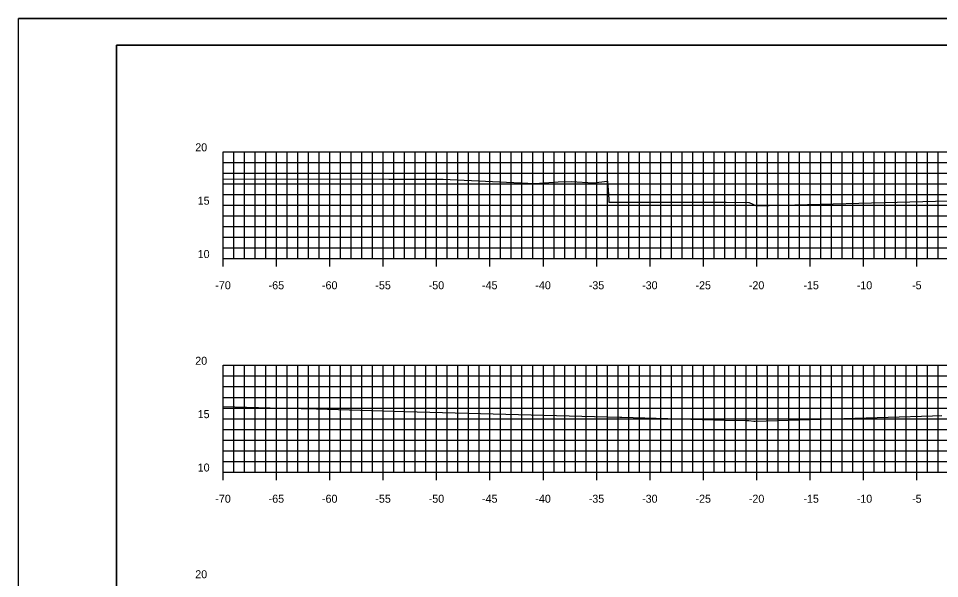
# Model space of a CAD drawing. Extents: x 40011 to 50684, y 49949 to 72236.
# Drawn here: x 40293.9 to 40380.3, y 71631.7 to 71684.2 of the extents above; entities that cross this region are included whole.
import ezdxf

# ---------------------------------------------------------------- set-up
doc = ezdxf.new("R2010")
doc.units = 0
for name, color, linetype in [('1', 7, 'Continuous'), ('41', 7, 'Continuous'), ('51', 7, 'Continuous'), ('52', 7, 'Continuous'), ('53', 7, 'Continuous'), ('54', 7, 'Continuous'), ('55', 7, 'Continuous'), ('57', 7, 'Continuous')]:
    doc.layers.add(name, color=color, linetype=linetype)

msp = doc.modelspace()

# ---------------------------------------------------------------- linework, layer by layer
at = {"layer": '1'}
for p, q in [((40468.641, 71684.191), (40293.946, 71684.191)), ((40303.141, 71681.691), (40303.141, 71576.691)), ((40468.141, 71681.691), (40303.141, 71681.691))]:
    msp.add_line(p, q, dxfattribs=at)
at = {"layer": '41'}
for points in [[(40293.946, 71684.191), (40468.641, 71684.191), (40468.641, 71574.191), (40293.946, 71574.191)], [(40303.141, 71681.691), (40468.141, 71681.691), (40468.141, 71576.691), (40303.141, 71576.691)]]:
    msp.add_lwpolyline(points, close=True, dxfattribs=at)
at = {"layer": '51'}
for p, q in [((40313.141, 71661.691), (40313.141, 71671.691)), ((40313.141, 71671.691), (40313.891, 71671.691)), ((40313.141, 71666.691), (40313.891, 71666.691)), ((40313.141, 71661.691), (40313.891, 71661.691)), ((40313.141, 71641.691), (40313.141, 71651.691)), ((40313.141, 71651.691), (40313.891, 71651.691)), ((40313.141, 71646.691), (40313.891, 71646.691)), ((40313.141, 71641.691), (40313.891, 71641.691))]:
    msp.add_line(p, q, dxfattribs=at)
at = {"layer": '52'}
for p, q in [((40313.141, 71661.691), (40453.141, 71661.691)), ((40313.141, 71660.941), (40313.141, 71661.691)), ((40318.141, 71660.941), (40318.141, 71661.691)), ((40323.141, 71660.941), (40323.141, 71661.691)), ((40328.141, 71660.941), (40328.141, 71661.691)), ((40333.141, 71660.941), (40333.141, 71661.691)), ((40338.141, 71660.941), (40338.141, 71661.691)), ((40343.141, 71660.941), (40343.141, 71661.691)), ((40348.141, 71660.941), (40348.141, 71661.691)), ((40353.141, 71660.941), (40353.141, 71661.691)), ((40358.141, 71660.941), (40358.141, 71661.691)), ((40363.141, 71660.941), (40363.141, 71661.691)), ((40368.141, 71660.941), (40368.141, 71661.691)), ((40373.141, 71660.941), (40373.141, 71661.691)), ((40378.141, 71660.941), (40378.141, 71661.691)), ((40313.141, 71641.691), (40453.141, 71641.691)), ((40313.141, 71640.941), (40313.141, 71641.691)), ((40318.141, 71640.941), (40318.141, 71641.691)), ((40323.141, 71640.941), (40323.141, 71641.691)), ((40328.141, 71640.941), (40328.141, 71641.691)), ((40333.141, 71640.941), (40333.141, 71641.691)), ((40338.141, 71640.941), (40338.141, 71641.691)), ((40343.141, 71640.941), (40343.141, 71641.691)), ((40348.141, 71640.941), (40348.141, 71641.691)), ((40353.141, 71640.941), (40353.141, 71641.691)), ((40358.141, 71640.941), (40358.141, 71641.691)), ((40363.141, 71640.941), (40363.141, 71641.691)), ((40368.141, 71640.941), (40368.141, 71641.691)), ((40373.141, 71640.941), (40373.141, 71641.691)), ((40378.141, 71640.941), (40378.141, 71641.691))]:
    msp.add_line(p, q, dxfattribs=at)
at = {"layer": '53'}
for p, q in [((40313.141, 71670.691), (40453.141, 71670.691)), ((40313.141, 71669.691), (40453.141, 71669.691)), ((40313.141, 71668.691), (40453.141, 71668.691)), ((40313.141, 71667.691), (40453.141, 71667.691)), ((40313.141, 71665.691), (40453.141, 71665.691)), ((40313.141, 71664.691), (40453.141, 71664.691)), ((40313.141, 71663.691), (40453.141, 71663.691)), ((40313.141, 71662.691), (40453.141, 71662.691)), ((40313.141, 71650.691), (40453.141, 71650.691)), ((40313.141, 71649.691), (40453.141, 71649.691)), ((40313.141, 71648.691), (40453.141, 71648.691)), ((40313.141, 71647.691), (40453.141, 71647.691)), ((40313.141, 71645.691), (40453.141, 71645.691)), ((40313.141, 71644.691), (40453.141, 71644.691)), ((40313.141, 71643.691), (40453.141, 71643.691)), ((40313.141, 71642.691), (40453.141, 71642.691))]:
    msp.add_line(p, q, dxfattribs=at)
at = {"layer": '54'}
for p, q in [((40314.141, 71661.691), (40314.141, 71671.691)), ((40315.141, 71661.691), (40315.141, 71671.691)), ((40316.141, 71661.691), (40316.141, 71671.691)), ((40317.141, 71661.691), (40317.141, 71671.691)), ((40319.141, 71661.691), (40319.141, 71671.691)), ((40320.141, 71661.691), (40320.141, 71671.691)), ((40321.141, 71661.691), (40321.141, 71671.691)), ((40322.141, 71661.691), (40322.141, 71671.691)), ((40324.141, 71661.691), (40324.141, 71671.691)), ((40325.141, 71661.691), (40325.141, 71671.691)), ((40326.141, 71661.691), (40326.141, 71671.691)), ((40327.141, 71661.691), (40327.141, 71671.691)), ((40329.141, 71661.691), (40329.141, 71671.691)), ((40330.141, 71661.691), (40330.141, 71671.691)), ((40331.141, 71661.691), (40331.141, 71671.691)), ((40332.141, 71661.691), (40332.141, 71671.691)), ((40334.141, 71661.691), (40334.141, 71671.691)), ((40335.141, 71661.691), (40335.141, 71671.691)), ((40336.141, 71661.691), (40336.141, 71671.691)), ((40337.141, 71661.691), (40337.141, 71671.691)), ((40339.141, 71661.691), (40339.141, 71671.691)), ((40340.141, 71661.691), (40340.141, 71671.691)), ((40341.141, 71661.691), (40341.141, 71671.691)), ((40342.141, 71661.691), (40342.141, 71671.691)), ((40344.141, 71661.691), (40344.141, 71671.691)), ((40345.141, 71661.691), (40345.141, 71671.691)), ((40346.141, 71661.691), (40346.141, 71671.691)), ((40347.141, 71661.691), (40347.141, 71671.691)), ((40349.141, 71661.691), (40349.141, 71671.691)), ((40350.141, 71661.691), (40350.141, 71671.691)), ((40351.141, 71661.691), (40351.141, 71671.691)), ((40352.141, 71661.691), (40352.141, 71671.691)), ((40354.141, 71661.691), (40354.141, 71671.691)), ((40355.141, 71661.691), (40355.141, 71671.691)), ((40356.141, 71661.691), (40356.141, 71671.691)), ((40357.141, 71661.691), (40357.141, 71671.691)), ((40359.141, 71661.691), (40359.141, 71671.691)), ((40360.141, 71661.691), (40360.141, 71671.691)), ((40361.141, 71661.691), (40361.141, 71671.691)), ((40362.141, 71661.691), (40362.141, 71671.691)), ((40364.141, 71661.691), (40364.141, 71671.691)), ((40365.141, 71661.691), (40365.141, 71671.691)), ((40366.141, 71661.691), (40366.141, 71671.691)), ((40367.141, 71661.691), (40367.141, 71671.691)), ((40369.141, 71661.691), (40369.141, 71671.691)), ((40370.141, 71661.691), (40370.141, 71671.691)), ((40371.141, 71661.691), (40371.141, 71671.691)), ((40372.141, 71661.691), (40372.141, 71671.691)), ((40374.141, 71661.691), (40374.141, 71671.691)), ((40375.141, 71661.691), (40375.141, 71671.691)), ((40376.141, 71661.691), (40376.141, 71671.691)), ((40377.141, 71661.691), (40377.141, 71671.691)), ((40379.141, 71661.691), (40379.141, 71671.691)), ((40380.141, 71661.691), (40380.141, 71671.691)), ((40314.141, 71641.691), (40314.141, 71651.691)), ((40315.141, 71641.691), (40315.141, 71651.691)), ((40316.141, 71641.691), (40316.141, 71651.691)), ((40317.141, 71641.691), (40317.141, 71651.691)), ((40319.141, 71641.691), (40319.141, 71651.691)), ((40320.141, 71641.691), (40320.141, 71651.691)), ((40321.141, 71641.691), (40321.141, 71651.691)), ((40322.141, 71641.691), (40322.141, 71651.691)), ((40324.141, 71641.691), (40324.141, 71651.691)), ((40325.141, 71641.691), (40325.141, 71651.691)), ((40326.141, 71641.691), (40326.141, 71651.691)), ((40327.141, 71641.691), (40327.141, 71651.691)), ((40329.141, 71641.691), (40329.141, 71651.691)), ((40330.141, 71641.691), (40330.141, 71651.691)), ((40331.141, 71641.691), (40331.141, 71651.691)), ((40332.141, 71641.691), (40332.141, 71651.691)), ((40334.141, 71641.691), (40334.141, 71651.691)), ((40335.141, 71641.691), (40335.141, 71651.691)), ((40336.141, 71641.691), (40336.141, 71651.691)), ((40337.141, 71641.691), (40337.141, 71651.691)), ((40339.141, 71641.691), (40339.141, 71651.691)), ((40340.141, 71641.691), (40340.141, 71651.691)), ((40341.141, 71641.691), (40341.141, 71651.691)), ((40342.141, 71641.691), (40342.141, 71651.691)), ((40344.141, 71641.691), (40344.141, 71651.691)), ((40345.141, 71641.691), (40345.141, 71651.691)), ((40346.141, 71641.691), (40346.141, 71651.691)), ((40347.141, 71641.691), (40347.141, 71651.691)), ((40349.141, 71641.691), (40349.141, 71651.691)), ((40350.141, 71641.691), (40350.141, 71651.691)), ((40351.141, 71641.691), (40351.141, 71651.691)), ((40352.141, 71641.691), (40352.141, 71651.691)), ((40354.141, 71641.691), (40354.141, 71651.691)), ((40355.141, 71641.691), (40355.141, 71651.691)), ((40356.141, 71641.691), (40356.141, 71651.691)), ((40357.141, 71641.691), (40357.141, 71651.691)), ((40359.141, 71641.691), (40359.141, 71651.691)), ((40360.141, 71641.691), (40360.141, 71651.691)), ((40361.141, 71641.691), (40361.141, 71651.691)), ((40362.141, 71641.691), (40362.141, 71651.691)), ((40364.141, 71641.691), (40364.141, 71651.691)), ((40365.141, 71641.691), (40365.141, 71651.691)), ((40366.141, 71641.691), (40366.141, 71651.691)), ((40367.141, 71641.691), (40367.141, 71651.691)), ((40369.141, 71641.691), (40369.141, 71651.691)), ((40370.141, 71641.691), (40370.141, 71651.691)), ((40371.141, 71641.691), (40371.141, 71651.691)), ((40372.141, 71641.691), (40372.141, 71651.691)), ((40374.141, 71641.691), (40374.141, 71651.691)), ((40375.141, 71641.691), (40375.141, 71651.691)), ((40376.141, 71641.691), (40376.141, 71651.691)), ((40377.141, 71641.691), (40377.141, 71651.691)), ((40379.141, 71641.691), (40379.141, 71651.691)), ((40380.141, 71641.691), (40380.141, 71651.691))]:
    msp.add_line(p, q, dxfattribs=at)
at = {"layer": '55'}
for p, q in [((40313.141, 71671.691), (40453.141, 71671.691)), ((40313.141, 71661.691), (40313.141, 71671.691)), ((40318.141, 71661.691), (40318.141, 71671.691)), ((40323.141, 71661.691), (40323.141, 71671.691)), ((40328.141, 71661.691), (40328.141, 71671.691)), ((40333.141, 71661.691), (40333.141, 71671.691)), ((40338.141, 71661.691), (40338.141, 71671.691)), ((40343.141, 71661.691), (40343.141, 71671.691)), ((40348.141, 71661.691), (40348.141, 71671.691)), ((40353.141, 71661.691), (40353.141, 71671.691)), ((40358.141, 71661.691), (40358.141, 71671.691)), ((40363.141, 71661.691), (40363.141, 71671.691)), ((40368.141, 71661.691), (40368.141, 71671.691)), ((40373.141, 71661.691), (40373.141, 71671.691)), ((40378.141, 71661.691), (40378.141, 71671.691)), ((40313.141, 71666.691), (40453.141, 71666.691)), ((40313.141, 71661.691), (40453.141, 71661.691)), ((40313.141, 71651.691), (40453.141, 71651.691)), ((40313.141, 71641.691), (40313.141, 71651.691)), ((40318.141, 71641.691), (40318.141, 71651.691)), ((40323.141, 71641.691), (40323.141, 71651.691)), ((40328.141, 71641.691), (40328.141, 71651.691)), ((40333.141, 71641.691), (40333.141, 71651.691)), ((40338.141, 71641.691), (40338.141, 71651.691)), ((40343.141, 71641.691), (40343.141, 71651.691)), ((40348.141, 71641.691), (40348.141, 71651.691)), ((40353.141, 71641.691), (40353.141, 71651.691)), ((40358.141, 71641.691), (40358.141, 71651.691)), ((40363.141, 71641.691), (40363.141, 71651.691)), ((40368.141, 71641.691), (40368.141, 71651.691)), ((40373.141, 71641.691), (40373.141, 71651.691)), ((40378.141, 71641.691), (40378.141, 71651.691)), ((40313.141, 71646.691), (40453.141, 71646.691)), ((40313.141, 71641.691), (40453.141, 71641.691))]:
    msp.add_line(p, q, dxfattribs=at)
at = {"layer": '57'}
for points in [[(40313.141, 71669.15), (40328.651, 71669.133), (40330.244, 71669.132), (40333.768, 71669.119), (40342.339, 71668.715), (40344.525, 71668.869), (40345.789, 71668.91), (40347.799, 71668.781), (40349.167, 71668.957), (40349.267, 71667.243), (40349.283, 71666.977), (40349.641, 71666.962), (40358.068, 71666.981), (40358.976, 71666.985), (40359.204, 71666.974), (40360.033, 71666.961), (40360.285, 71666.975), (40362.396, 71666.94), (40362.4, 71666.945), (40362.422, 71666.938), (40363.11, 71666.621), (40379.909, 71667.059), (40381.41, 71667.099)], [(40313.141, 71647.833), (40317.547, 71647.719), (40321.896, 71647.605), (40330.123, 71647.374), (40350.299, 71646.832), (40350.368, 71646.827), (40350.506, 71646.818), (40360.178, 71646.564), (40362.125, 71646.528), (40362.164, 71646.528), (40362.398, 71646.525), (40362.877, 71646.456), (40363.002, 71646.447), (40379.61, 71646.956), (40380.481, 71646.988)]]:
    msp.add_lwpolyline(points, dxfattribs=at)

# ---------------------------------------------------------------- texts
at = {"layer": '51'}
for s, height, p in [('20', 0.75, (40310.52, 71671.741)), ('15', 0.75, (40310.748, 71666.741)), ('10', 0.75, (40310.748, 71661.741)), ('-', 0.0001, (40313.141, 71661.691)), ('20', 0.75, (40310.52, 71651.741)), ('15', 0.75, (40310.748, 71646.741)), ('10', 0.75, (40310.748, 71641.741)), ('-', 0.0001, (40313.141, 71641.691)), ('20', 0.75, (40310.52, 71631.741))]:
    msp.add_text(s, height=height, dxfattribs=at).set_placement(p)
at = {"layer": '52'}
for s, p in [('-70', (40312.401, 71658.816)), ('-65', (40317.396, 71658.816)), ('-60', (40322.396, 71658.816)), ('-55', (40327.398, 71658.816)), ('-50', (40332.398, 71658.816)), ('-45', (40337.393, 71658.816)), ('-40', (40342.393, 71658.816)), ('-35', (40347.397, 71658.816)), ('-30', (40352.397, 71658.816)), ('-25', (40357.401, 71658.816)), ('-20', (40362.401, 71658.816)), ('-15', (40367.515, 71658.816)), ('-10', (40372.515, 71658.816)), ('-5', (40377.7, 71658.816)), ('-70', (40312.401, 71638.816)), ('-65', (40317.396, 71638.816)), ('-60', (40322.396, 71638.816)), ('-55', (40327.398, 71638.816)), ('-50', (40332.398, 71638.816)), ('-45', (40337.393, 71638.816)), ('-40', (40342.393, 71638.816)), ('-35', (40347.397, 71638.816)), ('-30', (40352.397, 71638.816)), ('-25', (40357.401, 71638.816)), ('-20', (40362.401, 71638.816)), ('-15', (40367.515, 71638.816)), ('-10', (40372.515, 71638.816)), ('-5', (40377.7, 71638.816))]:
    msp.add_text(s, height=0.75, dxfattribs=at).set_placement(p)

doc.saveas('drawing.dxf')
